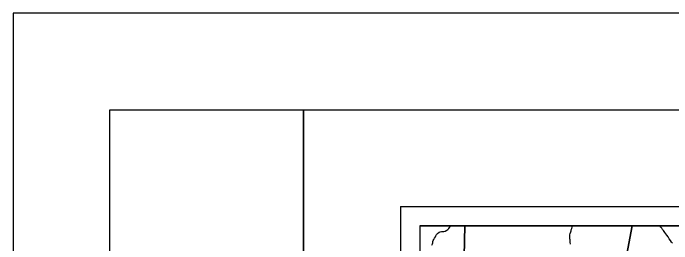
# Model space of a CAD drawing. Extents: x 0 to 34, y 0 to 22.
# Drawn here: x 0 to 3.401, y 20.806 to 22 of the extents above; entities that cross this region are included whole.
import ezdxf

# ---------------------------------------------------------------- set-up
doc = ezdxf.new("R2010")
doc.units = 0
for name, color, linetype in [('Default', 7, 'Continuous'), ('GM_X_Minor_River', 7, 'Continuous'), ('SH_Border', 7, 'Continuous'), ('SH_Cut_Line', 7, 'Continuous'), ('SH_Data', 7, 'Continuous')]:
    doc.layers.add(name, color=color, linetype=linetype)

msp = doc.modelspace()

# ---------------------------------------------------------------- linework, layer by layer
at = {"layer": 'Default'}
for points in [[(2.3319, 20.9), (2.1, 20.9), (2.1, 20.7541), (2.3292, 20.7433)], [(3.1961, 20.9), (2.3319, 20.9), (2.3292, 20.7433), (3.1645, 20.7261)], [(4.3307, 20.9), (3.1961, 20.9), (3.1645, 20.7261), (4.3261, 20.699)]]:
    msp.add_lwpolyline(points, close=True, dxfattribs=at)
at = {"layer": 'GM_X_Minor_River'}
for points in [[(2.1627, 20.7997), (2.1647, 20.8069), (2.1664, 20.8118), (2.1676, 20.8187), (2.1696, 20.8232), (2.1724, 20.8285), (2.1767, 20.836), (2.1802, 20.8425), (2.1819, 20.8485), (2.1854, 20.8553), (2.1905, 20.8606), (2.1997, 20.8673), (2.2051, 20.8687), (2.212, 20.8701), (2.2169, 20.8697), (2.2234, 20.87), (2.2302, 20.8714), (2.2402, 20.8765), (2.2453, 20.881), (2.2492, 20.8859), (2.2538, 20.8908), (2.2581, 20.8976), (2.2595, 20.9)], [(2.8788, 20.8041), (2.8771, 20.8151), (2.8757, 20.8205), (2.8758, 20.8266), (2.8756, 20.8331), (2.8749, 20.8388), (2.8747, 20.8472), (2.8752, 20.8529), (2.876, 20.8593), (2.8793, 20.8688), (2.8809, 20.8741), (2.8817, 20.8794), (2.8857, 20.8866), (2.8882, 20.8995), (2.8883, 20.9)], [(3.4046, 20.8092), (3.3998, 20.815), (3.3942, 20.8235), (3.3879, 20.8327), (3.3824, 20.842), (3.3765, 20.8516), (3.3653, 20.8651), (3.3627, 20.8701), (3.3579, 20.8759), (3.3538, 20.8805), (3.3493, 20.8867), (3.3452, 20.8921), (3.3404, 20.8971), (3.341, 20.8975)]]:
    msp.add_lwpolyline(points, dxfattribs=at)
at = {"layer": 'SH_Border'}
for points in [[(0.5, 21.5), (1.5, 21.5), (1.5, 0.5), (0.5, 0.5)], [(1.5, 21.5), (33.5, 21.5), (33.5, 0.5), (1.5, 0.5)]]:
    msp.add_lwpolyline(points, close=True, dxfattribs=at)
at = {"layer": 'SH_Cut_Line'}
msp.add_lwpolyline([(0, 0), (34, 0), (34, 22), (0, 22)], close=True, dxfattribs=at)
at = {"layer": 'SH_Data'}
for p, q in [((2, 21), (9, 21)), ((2, 21), (2, 14)), ((2.1, 20.9), (2.1, 14.1)), ((2.1, 20.9), (8.9, 20.9))]:
    msp.add_line(p, q, dxfattribs=at)

doc.saveas('drawing.dxf')
